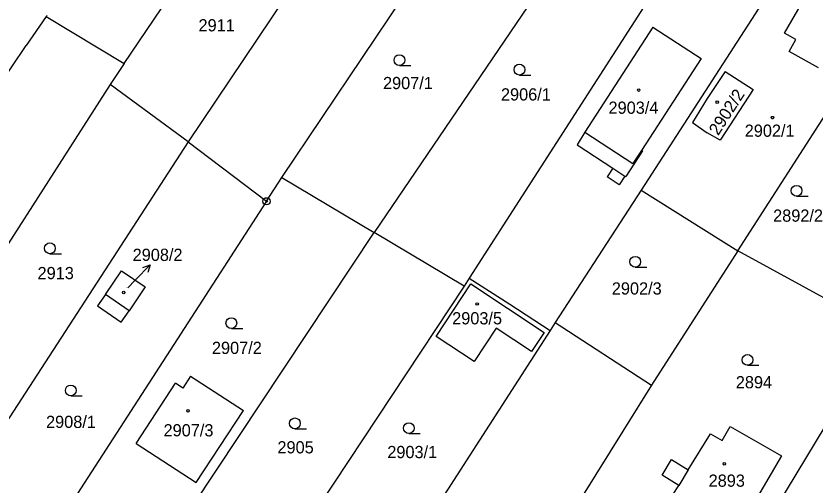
# Model space of a CAD drawing. Extents: x -755819 to -753140, y -1169796 to -1166000.
# Drawn here: x -754138.8 to -754027.3, y -1168878.8 to -1168813.4 of the extents above; entities that cross this region are included whole.
import ezdxf

# ---------------------------------------------------------------- set-up
doc = ezdxf.new("R2010")
doc.units = 0
for name, color, linetype in [('Vrstva 1', 7, 'Continuous'), ('Vrstva 16', 7, 'Continuous'), ('Vrstva 18', 7, 'Continuous'), ('Vrstva 19', 7, 'Continuous'), ('Vrstva 24', 7, 'Continuous'), ('Vrstva 25', 7, 'Continuous'), ('Vrstva 4', 7, 'Continuous')]:
    doc.layers.add(name, color=color, linetype=linetype)

msp = doc.modelspace()

# ---------------------------------------------------------------- linework, layer by layer
at = {"layer": 'Vrstva 1'}
for p, q in [((-754101.73, -1168835.9), (-754064.45, -1168780.45)), ((-754123.7, -1168820.03), (-754098.48, -1168782.67)), ((-754051.1, -1168788.06), (-754088.9, -1168843.53)), ((-754087.1, -1168789.68), (-754114.82, -1168830.95)), ((-754039.84, -1168794.33), (-754075.63, -1168849.92)), ((-754027.85, -1168800.8), (-754051.69, -1168837.64)), ((-754031.7, -1168815.81), (-754026.65, -1168807.13)), ((-754134.59, -1168813.51), (-754134.46, -1168813.33)), ((-754134.59, -1168813.51), (-754137.39, -1168817.51)), ((-754134.59, -1168813.51), (-754123.7, -1168820.03)), ((-754050.05, -1168814.98), (-754059.54, -1168829.6)), ((-754050.05, -1168814.98), (-754043.33, -1168819.35)), ((-754030.11, -1168816.69), (-754031.7, -1168815.81)), ((-754031.04, -1168818.37), (-754030.11, -1168816.69)), ((-754150.61, -1168837.08), (-754137.39, -1168817.51)), ((-754026.97, -1168820.63), (-754031.04, -1168818.37)), ((-754123.7, -1168820.03), (-754125.69, -1168822.97)), ((-754043.33, -1168819.35), (-754051.62, -1168832.12)), ((-754039.94, -1168821.13), (-754042.46, -1168824.92)), ((-754039.94, -1168821.13), (-754036.08, -1168823.63)), ((-754125.69, -1168822.97), (-754151.06, -1168862.5)), ((-754114.82, -1168830.95), (-754125.69, -1168822.97)), ((-754036.08, -1168823.63), (-754040.67, -1168830.72)), ((-754038.2, -1168846.1), (-754024.13, -1168824.24)), ((-754042.46, -1168824.92), (-754044.53, -1168828.22)), ((-754044.53, -1168828.22), (-754042.46, -1168829.69)), ((-754059.54, -1168829.6), (-754060.6, -1168831.37)), ((-754040.67, -1168830.72), (-754042.46, -1168829.69)), ((-754114.82, -1168830.95), (-754143.31, -1168874.8)), ((-754114.82, -1168830.95), (-754103.88, -1168839.21)), ((-754060.6, -1168831.37), (-754055.61, -1168834.6)), ((-754051.49, -1168832.2), (-754053.81, -1168835.77)), ((-754051.62, -1168832.12), (-754051.49, -1168832.2)), ((-754055.61, -1168834.6), (-754056.4, -1168835.82)), ((-754053.94, -1168835.69), (-754054.73, -1168836.91)), ((-754053.94, -1168835.69), (-754053.81, -1168835.77)), ((-754103.88, -1168839.21), (-754101.73, -1168835.9)), ((-754101.73, -1168835.9), (-754088.9, -1168843.53)), ((-754054.73, -1168836.91), (-754056.4, -1168835.82)), ((-754051.69, -1168837.64), (-754063.64, -1168856.1)), ((-754051.69, -1168837.64), (-754038.2, -1168846.1)), ((-754103.88, -1168839.21), (-754137.39, -1168890.89)), ((-754124.27, -1168896.81), (-754088.9, -1168843.53)), ((-754076.33, -1168851.01), (-754088.9, -1168843.53)), ((-754038.2, -1168846.1), (-754050.22, -1168864.8)), ((-754017.96, -1168857.2), (-754038.2, -1168846.1)), ((-754126.33, -1168852.17), (-754124.08, -1168848.87)), ((-754124.08, -1168848.87), (-754120.78, -1168851.12)), ((-754075.63, -1168849.92), (-754076.33, -1168851.01)), ((-754075.63, -1168849.92), (-754069.99, -1168853.55)), ((-754120.78, -1168851.12), (-754123.03, -1168854.44)), ((-754076.33, -1168851.01), (-754110.78, -1168903.01)), ((-754080.25, -1168858.01), (-754075.4, -1168850.7)), ((-754075.4, -1168850.7), (-754065.21, -1168857.45)), ((-754126.33, -1168852.17), (-754127.42, -1168853.78)), ((-754069.99, -1168853.55), (-754064.35, -1168857.19)), ((-754127.42, -1168853.78), (-754124.12, -1168856.05)), ((-754124.12, -1168856.05), (-754123.03, -1168854.44)), ((-754071.89, -1168856.86), (-754074.96, -1168861.51)), ((-754066.97, -1168860.11), (-754071.89, -1168856.86)), ((-754063.64, -1168856.1), (-754064.35, -1168857.19)), ((-754063.64, -1168856.1), (-754050.22, -1168864.8)), ((-754064.35, -1168857.19), (-754097.74, -1168908.86)), ((-754074.96, -1168861.51), (-754080.25, -1168858.01)), ((-754065.21, -1168857.45), (-754066.97, -1168860.11)), ((-754039.54, -1168892.85), (-754017.96, -1168857.2)), ((-754114.47, -1168863.55), (-754115.56, -1168865.23)), ((-754114.47, -1168863.55), (-754107.08, -1168868.33)), ((-754122.07, -1168872.93), (-754116.58, -1168864.54)), ((-754115.56, -1168865.23), (-754116.58, -1168864.54)), ((-754050.22, -1168864.8), (-754060, -1168880.45)), ((-754113.68, -1168878.36), (-754107.08, -1168868.33)), ((-754040.39, -1168872.52), (-754039.28, -1168870.57)), ((-754039.28, -1168870.57), (-754032.1, -1168874.65)), ((-754045.1, -1168876.59), (-754042.02, -1168871.58)), ((-754042.02, -1168871.58), (-754040.39, -1168872.52)), ((-754122.07, -1168872.93), (-754113.68, -1168878.36)), ((-754032.1, -1168874.65), (-754038.38, -1168885.3)), ((-754048.75, -1168877.32), (-754047.42, -1168875.16)), ((-754047.42, -1168875.16), (-754045.1, -1168876.59)), ((-754046.43, -1168878.75), (-754048.75, -1168877.32)), ((-754047.2, -1168879.99), (-754046.43, -1168878.75))]:
    msp.add_line(p, q, dxfattribs=at)
at = {"layer": 'Vrstva 16'}
for p in [(-754120.08, -1168848.05), (-754123.21, -1168851.24)]:
    msp.add_line(p, (-754122.18, -1168850.19), dxfattribs=at)
msp.add_lwpolyline([(-754121.14, -1168848.41), (-754120.08, -1168848.05), (-754120.42, -1168849.11)], dxfattribs=at)
at = {"layer": 'Vrstva 24'}
for radius in [0.5, 0.1]:
    msp.add_circle((-754103.88, -1168839.21), radius, dxfattribs=at)
at = {"layer": 'Vrstva 25'}
for p, q in [((-754085.36, -1168820.31), (-754083.76, -1168820.31)), ((-754068.64, -1168821.63), (-754067.04, -1168821.63)), ((-754030.01, -1168838.49), (-754028.41, -1168838.49)), ((-754134.07, -1168846.5), (-754132.47, -1168846.5)), ((-754052.49, -1168848.37), (-754050.89, -1168848.37)), ((-754108.78, -1168856.91), (-754107.18, -1168856.91)), ((-754036.85, -1168862.04), (-754035.25, -1168862.04)), ((-754131.16, -1168866.29), (-754129.56, -1168866.29)), ((-754099.93, -1168870.87), (-754098.33, -1168870.87)), ((-754084.05, -1168871.53), (-754082.45, -1168871.53))]:
    msp.add_line(p, q, dxfattribs=at)
msp.add_lwpolyline([(-754033.28, -1168827.41), (-754033.19, -1168827.56), (-754033.28, -1168827.71), (-754033.46, -1168827.71), (-754033.55, -1168827.56), (-754033.46, -1168827.41)], close=True, dxfattribs=at)
for centre, radius in [((-754085.36, -1168819.56), 0.75), ((-754068.64, -1168820.88), 0.75), ((-754052.01, -1168823.73), 0.175), ((-754041.07, -1168825.41), 0.175), ((-754030.01, -1168837.74), 0.75), ((-754134.07, -1168845.75), 0.75), ((-754052.49, -1168847.62), 0.75), ((-754123.78, -1168851.91), 0.175), ((-754074.52, -1168853.5), 0.175), ((-754108.78, -1168856.16), 0.75), ((-754036.85, -1168861.29), 0.75), ((-754131.16, -1168865.54), 0.75), ((-754114.82, -1168868.37), 0.175), ((-754099.93, -1168870.12), 0.75), ((-754084.05, -1168870.78), 0.75), ((-754040.08, -1168875.75), 0.175)]:
    msp.add_circle(centre, radius, dxfattribs=at)
at = {"layer": 'Vrstva 4'}
for p, q in [((-754059.54, -1168829.6), (-754052.82, -1168833.97)), ((-754051.62, -1168832.12), (-754052.82, -1168833.97)), ((-754055.61, -1168834.6), (-754053.94, -1168835.69)), ((-754123.03, -1168854.44), (-754126.33, -1168852.17)), ((-754045.1, -1168876.59), (-754046.43, -1168878.75))]:
    msp.add_line(p, q, dxfattribs=at)

# ---------------------------------------------------------------- texts
at = {"layer": 'Vrstva 16'}
msp.add_text('2908/2', height=1.7, dxfattribs=at).set_placement((-754122.54, -1168847.51))
at = {"layer": 'Vrstva 18'}
for s, p in [('2911', (-754113.36, -1168815.56)), ('2907/1', (-754087.65, -1168823.6)), ('2906/1', (-754071.21, -1168825.18)), ('2892/2', (-754033.28, -1168842.05)), ('2913', (-754135.79, -1168850.05)), ('2902/3', (-754055.76, -1168852.19)), ('2907/2', (-754111.49, -1168860.46)), ('2894', (-754038.48, -1168865.24)), ('2908/1', (-754134.61, -1168870.76)), ('2905', (-754102.36, -1168874.3)), ('2903/1', (-754087.05, -1168874.96))]:
    msp.add_text(s, height=1.7, dxfattribs=at).set_placement(p)
at = {"layer": 'Vrstva 19'}
msp.add_text('2902/2', height=1.7, rotation=57.2385, dxfattribs=at).set_placement((-754040.93, -1168830.15))
for s, height, p in [('2903/4', 1.7, (-754056.22, -1168827.03)), ('2902/1', 1.7, (-754037.24, -1168830.23)), ('2908/2', 0.1, (-754123.46, -1168851.24)), ('2903/5', 1.7, (-754078.01, -1168856.34)), ('2907/3', 1.7, (-754118.23, -1168871.93)), ('2893', 1.7, (-754042.27, -1168878.94))]:
    msp.add_text(s, height=height, dxfattribs=at).set_placement(p)

doc.saveas('drawing.dxf')
